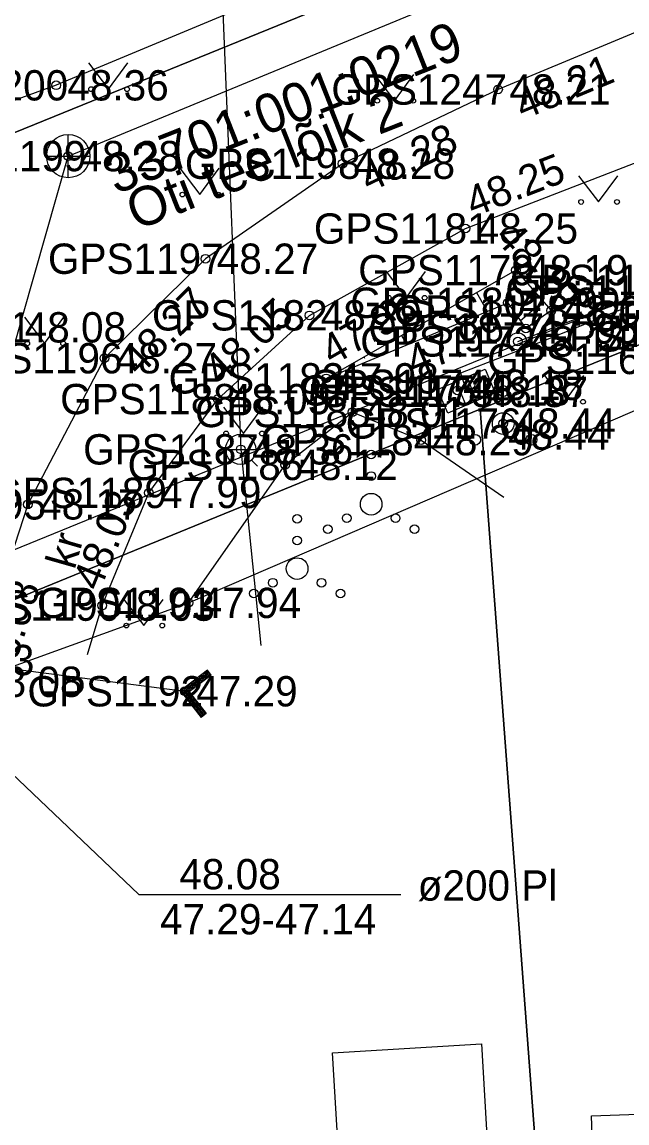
# Model space of a CAD drawing. Extents: x 551623 to 559850, y 6561220 to 6567135.
# Drawn here: x 556870.33 to 556884.3, y 6565252.73 to 6565278.16 of the extents above; entities that cross this region are included whole.
import ezdxf

# ---------------------------------------------------------------- set-up
doc = ezdxf.new("R2010")
doc.units = 0
for name, color, linetype in [('ELRAJATISMP', 7, 'Continuous'), ('HALJASTUS', 7, 'Continuous'), ('Hoone Kõrval- või tootmishoone', 7, 'Continuous'), ('KKAEV', 7, 'Continuous'), ('KORGUS-EH2000', 7, 'Continuous'), ('KPOHULIIN', 7, 'Continuous'), ('KTRASS', 7, 'Continuous'), ('MOOTKORG-EH2000', 7, 'Continuous'), ('MOOTMPUNKT', 7, 'Continuous'), ('MOOTNR', 7, 'Continuous'), ('MOOTPIIR', 7, 'Continuous'), ('MPKAABEL', 7, 'Continuous'), ('MPOHULIIN', 7, 'Continuous'), ('PIIR', 7, 'Continuous'), ('POST', 7, 'Continuous'), ('PUU', 7, 'Continuous'), ('RELJEEF', 7, 'Continuous'), ('TEE', 7, 'Continuous'), ('TRUUP', 7, 'Continuous'), ('VKAEV', 7, 'Continuous'), ('VTRASS', 7, 'Continuous')]:
    doc.layers.add(name, color=color, linetype=linetype)

msp = doc.modelspace()

# ---------------------------------------------------------------- linework, layer by layer
at = {"layer": 'ELRAJATISMP'}
for p, q in [((556880.837, 6565269.407), (556880.604, 6565269.957)), ((556880.587, 6565269.301), (556880.354, 6565269.851))]:
    msp.add_line(p, q, dxfattribs=at)
msp.add_lwpolyline([(556881.262, 6565269.587), (556880.162, 6565269.121), (556879.929, 6565269.671), (556881.029, 6565270.137)], close=True, dxfattribs=at)
at = {"layer": 'HALJASTUS'}
for p, q in [((556871.864, 6565277.211), (556872.327, 6565276.604)), ((556872.327, 6565276.604), (556872.773, 6565277.211)), ((556878.473, 6565276.943), (556878.936, 6565276.336)), ((556878.936, 6565276.336), (556879.382, 6565276.943)), ((556873.971, 6565274.776), (556874.434, 6565274.169)), ((556874.434, 6565274.169), (556874.88, 6565274.776)), ((556883.182, 6565274.606), (556883.645, 6565273.999)), ((556883.645, 6565273.999), (556884.091, 6565274.606)), ((556878.737, 6565272.392), (556879.201, 6565271.786)), ((556879.201, 6565271.786), (556879.646, 6565272.392)), ((556870.387, 6565271.338), (556870.851, 6565270.731)), ((556870.851, 6565270.731), (556871.296, 6565271.338)), ((556882.397, 6565269.99), (556882.86, 6565269.383)), ((556882.86, 6565269.383), (556883.305, 6565269.99)), ((556874.981, 6565269.258), (556875.444, 6565268.651)), ((556875.444, 6565268.651), (556875.89, 6565269.258)), ((556872.677, 6565264.82), (556873.14, 6565264.214)), ((556873.14, 6565264.214), (556873.586, 6565264.82))]:
    msp.add_line(p, q, dxfattribs=at)
msp.add_lwpolyline([(556874.174, 6565264.738), (556876.408, 6565267.925), (556877.964, 6565269.147), (556879.547, 6565268.497), (556881.461, 6565267.18)], dxfattribs=at)
for centre, radius in [((556871.926, 6565276.604), 0.055), ((556872.755, 6565276.604), 0.055), ((556878.535, 6565276.336), 0.055), ((556879.364, 6565276.336), 0.055), ((556874.033, 6565274.169), 0.055), ((556874.862, 6565274.169), 0.055), ((556883.244, 6565273.999), 0.055), ((556884.073, 6565273.999), 0.055), ((556878.8, 6565271.786), 0.055), ((556879.629, 6565271.786), 0.055), ((556870.45, 6565270.731), 0.055), ((556871.279, 6565270.731), 0.055), ((556882.459, 6565269.383), 0.055), ((556883.288, 6565269.383), 0.055), ((556875.043, 6565268.651), 0.055), ((556875.872, 6565268.651), 0.055), ((556878.394, 6565268.168), 0.1), ((556878.394, 6565267.668), 0.1), ((556878.394, 6565267.018), 0.25), ((556876.684, 6565266.68), 0.1), ((556877.829, 6565266.693), 0.1), ((556878.959, 6565266.693), 0.1), ((556877.394, 6565266.443), 0.1), ((556879.394, 6565266.443), 0.1), ((556876.684, 6565266.18), 0.1), ((556876.684, 6565265.53), 0.25), ((556876.119, 6565265.205), 0.1), ((556877.249, 6565265.205), 0.1), ((556875.684, 6565264.955), 0.1), ((556877.684, 6565264.955), 0.1), ((556872.739, 6565264.214), 0.055), ((556873.568, 6565264.214), 0.055)]:
    msp.add_circle(centre, radius, dxfattribs=at)
at = {"layer": 'Hoone Kõrval- või tootmishoone'}
for points in [[(556877.5, 6565254.342), (556880.942, 6565254.55), (556881.405, 6565246.602), (556877.979, 6565246.403)], [(556886.716, 6565253.003), (556886.923, 6565246.896), (556883.693, 6565246.787), (556883.487, 6565252.894)]]:
    msp.add_lwpolyline(points, close=True, dxfattribs=at)
at = {"layer": 'KKAEV'}
for p, q in [((556871.396, 6565274.558), (556871.396, 6565275.558)), ((556870.896, 6565275.058), (556871.896, 6565275.058))]:
    msp.add_line(p, q, dxfattribs=at)
msp.add_circle((556871.396, 6565275.058), 0.5, dxfattribs=at)
at = {"layer": 'KORGUS-EH2000'}
for centre in [(556871.115, 6565276.693), (556881.324, 6565276.596), (556877.73, 6565274.883), (556880.571, 6565273.385), (556881.735, 6565272.423), (556881.552, 6565271.671), (556872.231, 6565270.39), (556877.354, 6565269.925), (556874.848, 6565269.446), (556881.445, 6565268.881), (556874.174, 6565264.738), (556872.181, 6565264.675)]:
    msp.add_circle(centre, 0.1, dxfattribs=at)
at = {"layer": 'KPOHULIIN'}
msp.add_lwpolyline([(556534.631, 6565146.039), (556550.784, 6565137.989), (556573.361, 6565146.85), (556606.789, 6565160.281), (556655.904, 6565180.147), (556702.486, 6565198.719), (556702.486, 6565198.719), (556755.324, 6565220.022), (556800.207, 6565237.954), (556845.124, 6565255.757), (556845.124, 6565255.757), (556885.115, 6565272.075)], dxfattribs=at)
at = {"layer": 'KTRASS'}
msp.add_lwpolyline([(556865.402, 6565254.032), (556871.396, 6565275.058), (556892.504, 6565283.769), (556915.486, 6565293.126), (556926.41, 6565297.925), (556943.376, 6565309.264), (556953.177, 6565321.905), (556974.878, 6565343.903), (556994.604, 6565358.984), (557007.739, 6565364.827)], dxfattribs=at)
at = {"layer": 'MOOTMPUNKT'}
for centre in [(556871.115, 6565276.693), (556881.324, 6565276.596), (556871.396, 6565275.058), (556877.73, 6565274.883), (556880.571, 6565273.385), (556874.568, 6565272.688), (556881.735, 6565272.423), (556881.552, 6565271.671), (556876.969, 6565271.38), (556882.552, 6565271.489), (556881.97, 6565271.075), (556881.781, 6565270.777), (556872.231, 6565270.39), (556877.354, 6565269.925), (556880.69, 6565269.775), (556880.39, 6565269.647), (556880.802, 6565269.611), (556874.848, 6565269.446), (556877.964, 6565269.147), (556881.445, 6565268.881), (556875.38, 6565268.285), (556879.547, 6565268.497), (556876.408, 6565267.925), (556873.257, 6565267.278), (556870.464, 6565267.014), (556874.174, 6565264.738), (556872.181, 6565264.675), (556874.093, 6565262.697)]:
    msp.add_circle(centre, 0.1, dxfattribs=at)
at = {"layer": 'MOOTPIIR'}
for points in [[(556926.19, 6565300.04), (556918.779, 6565296.992), (556900.373, 6565288.625), (556891.588, 6565286.132), (556880.413, 6565280.578), (556871.115, 6565276.693), (556861.98, 6565273.359), (556854.509, 6565270.787), (556847.039, 6565268.611), (556845.54, 6565266.65), (556845.851, 6565260.393), (556817.364, 6565249.633), (556799.911, 6565243.207), (556776.314, 6565234.412), (556752.299, 6565224.302), (556722.286, 6565214.456)], [(556727.607, 6565205.59), (556758.128, 6565217.782), (556779.964, 6565227.068), (556801.48, 6565234.969), (556821.174, 6565243.597), (556846.342, 6565253.997), (556846.858, 6565253.402), (556858.57, 6565258.585), (556869.123, 6565262.917), (556874.174, 6565264.738), (556895.138, 6565273.767), (556898.315, 6565275.289), (556916.854, 6565283.398), (556934.133, 6565290.046)]]:
    msp.add_lwpolyline(points, dxfattribs=at)
at = {"layer": 'MPKAABEL'}
msp.add_lwpolyline([(556915.909, 6565283.886), (556915.275, 6565284.587), (556896.892, 6565277.226), (556891.383, 6565274.937), (556885.292, 6565271.966), (556882.442, 6565270.817), (556880.456, 6565270.048), (556880.596, 6565269.629)], dxfattribs=at)
at = {"layer": 'MPOHULIIN'}
msp.add_lwpolyline([(556571.75, 6565140.835), (556573.361, 6565146.85), (556606.789, 6565160.281), (556655.904, 6565180.147), (556702.486, 6565198.719), (556755.324, 6565220.022), (556755.324, 6565220.022), (556800.207, 6565237.954), (556845.124, 6565255.757), (556885.115, 6565272.075), (556885.115, 6565272.075)], dxfattribs=at)
at = {"layer": 'PIIR'}
for points in [[(556904.84, 6565339.67), (556926.94, 6565298.71), (556856.85, 6565270.19), (556855.29, 6565270.63), (556845.54, 6565266.65), (556845.15, 6565274.33)], [(556880.91, 6565269.21), (556916.13, 6565283.47), (556924.89, 6565200.89), (556886.74, 6565191.59)], [(556846.17, 6565253.94), (556860.15, 6565259.65), (556860.96, 6565261.06), (556880.91, 6565269.21), (556886.74, 6565191.59), (556849.69, 6565182.56), (556847.95, 6565219.09)]]:
    msp.add_lwpolyline(points, close=True, dxfattribs=at)
msp.add_lwpolyline([(556933.08, 6565290.38), (556916.13, 6565283.47), (556880.91, 6565269.21), (556860.96, 6565261.06), (556860.15, 6565259.65), (556846.17, 6565253.94), (556845.54, 6565266.65), (556855.29, 6565270.63), (556856.85, 6565270.19), (556926.94, 6565298.71)], dxfattribs=at)
at = {"layer": 'POST'}
msp.add_lwpolyline([(556881.781, 6565270.777), (556885.115, 6565272.075)], dxfattribs=at)
msp.add_circle((556881.781, 6565270.777), 0.2, dxfattribs=at)
at = {"layer": 'PUU'}
for centre, radius in [((556881.445, 6565269.631), 0.125), ((556881.445, 6565268.881), 0.25), ((556880.795, 6565268.506), 0.125), ((556882.095, 6565268.506), 0.125)]:
    msp.add_circle(centre, radius, dxfattribs=at)
at = {"layer": 'RELJEEF'}
for p, q in [((556880.829, 6565271.906), (556881.076, 6565271.473)), ((556882.365, 6565271.703), (556881.847, 6565271.25)), ((556879.96, 6565271.411), (556880.015, 6565271.314)), ((556879.091, 6565270.916), (556879.215, 6565270.699)), ((556878.223, 6565270.42), (556878.241, 6565270.388))]:
    msp.add_line(p, q, dxfattribs=at)
for points in [[(556877.354, 6565269.925), (556881.735, 6565272.423), (556882.552, 6565271.489), (556881.97, 6565271.075)], [(556877.354, 6565269.925), (556881.552, 6565271.671), (556881.97, 6565271.075)]]:
    msp.add_lwpolyline(points, dxfattribs=at)
at = {"layer": 'TEE'}
for points in [[(556888.473, 6565279.574), (556881.324, 6565276.596), (556877.73, 6565274.883), (556874.568, 6565272.688), (556872.231, 6565270.39), (556870.464, 6565267.014), (556869.123, 6565262.917)], [(556871.842, 6565263.545), (556872.181, 6565264.675), (556873.257, 6565267.278), (556874.848, 6565269.446), (556876.969, 6565271.38), (556880.571, 6565273.385), (556890.341, 6565277.164)]]:
    msp.add_lwpolyline(points, dxfattribs=at)
at = {"layer": 'TRUUP'}
for p, q in [((556867.146, 6565263.601), (556874.093, 6565262.697)), ((556874.61, 6565263.184), (556873.993, 6565262.71)), ((556874.653, 6565263.128), (556874.093, 6565262.697)), ((556874.697, 6565263.072), (556874.193, 6565262.684)), ((556874.61, 6565263.005), (556874.3, 6565262.946)), ((556874.654, 6565263.039), (556874.344, 6565262.979)), ((556874.696, 6565263.072), (556874.388, 6565263.013)), ((556874.679, 6565263.095), (556874.432, 6565263.047)), ((556874.662, 6565263.117), (556874.476, 6565263.081)), ((556874.645, 6565263.139), (556874.52, 6565263.115)), ((556874.628, 6565263.161), (556874.564, 6565263.149)), ((556874.697, 6565263.072), (556874.61, 6565263.184)), ((556874.302, 6565262.768), (556873.994, 6565262.709)), ((556874.346, 6565262.802), (556874.036, 6565262.742)), ((556874.39, 6565262.836), (556874.08, 6565262.776)), ((556874.434, 6565262.869), (556874.124, 6565262.81)), ((556874.478, 6565262.903), (556874.168, 6565262.844)), ((556874.522, 6565262.937), (556874.212, 6565262.878)), ((556874.566, 6565262.971), (556874.256, 6565262.912)), ((556873.993, 6565262.71), (556874.468, 6565262.093)), ((556874.258, 6565262.734), (556874.011, 6565262.687)), ((556874.214, 6565262.7), (556874.028, 6565262.664)), ((556874.202, 6565262.672), (556874.045, 6565262.642)), ((556874.219, 6565262.65), (556874.062, 6565262.62)), ((556874.236, 6565262.628), (556874.079, 6565262.598)), ((556874.093, 6565262.697), (556874.524, 6565262.136)), ((556874.253, 6565262.606), (556874.096, 6565262.576)), ((556874.27, 6565262.583), (556874.113, 6565262.554)), ((556874.287, 6565262.561), (556874.131, 6565262.531)), ((556874.304, 6565262.539), (556874.148, 6565262.509)), ((556874.321, 6565262.517), (556874.165, 6565262.487)), ((556874.338, 6565262.495), (556874.182, 6565262.465)), ((556874.193, 6565262.684), (556874.581, 6565262.18)), ((556874.355, 6565262.473), (556874.199, 6565262.443)), ((556874.372, 6565262.45), (556874.216, 6565262.42)), ((556874.39, 6565262.428), (556874.233, 6565262.398)), ((556874.407, 6565262.406), (556874.25, 6565262.376)), ((556874.424, 6565262.384), (556874.267, 6565262.354)), ((556874.441, 6565262.362), (556874.284, 6565262.332)), ((556874.458, 6565262.339), (556874.301, 6565262.309)), ((556874.475, 6565262.317), (556874.318, 6565262.287)), ((556874.492, 6565262.295), (556874.335, 6565262.265)), ((556874.509, 6565262.273), (556874.352, 6565262.243)), ((556874.526, 6565262.251), (556874.37, 6565262.221)), ((556874.543, 6565262.229), (556874.387, 6565262.199)), ((556874.56, 6565262.206), (556874.404, 6565262.176)), ((556874.577, 6565262.184), (556874.421, 6565262.154)), ((556874.545, 6565262.153), (556874.438, 6565262.132)), ((556874.501, 6565262.119), (556874.455, 6565262.11)), ((556874.581, 6565262.18), (556874.468, 6565262.093))]:
    msp.add_line(p, q, dxfattribs=at)
msp.add_lwpolyline([(556867.146, 6565263.601), (556873.023, 6565258.003), (556879.081, 6565258.003)], dxfattribs=at)
at = {"layer": 'VKAEV'}
for p, q in [((556875.03, 6565268.285), (556875.73, 6565268.285)), ((556875.133, 6565268.037), (556874.993, 6565267.897)), ((556875.628, 6565268.037), (556875.767, 6565267.897))]:
    msp.add_line(p, q, dxfattribs=at)
msp.add_circle((556875.38, 6565268.285), 0.35, dxfattribs=at)
at = {"layer": 'VTRASS'}
msp.add_lwpolyline([(557036.652, 6565383.055), (557029.612, 6565366.205), (557027.956, 6565364.898), (557020.892, 6565360.985), (557004.502, 6565358.325), (556993.402, 6565354.055), (556977.512, 6565341.735), (556958.552, 6565323.805), (556949.092, 6565312.965), (556941.832, 6565305.455), (556936.372, 6565301.775), (556930.872, 6565299.495), (556913.102, 6565292.365), (556898.112, 6565286.745), (556874.962, 6565278.585), (556875.38, 6565268.285), (556875.842, 6565263.753)], dxfattribs=at)

# ---------------------------------------------------------------- texts
at = {"layer": 'KORGUS-EH2000'}
for s, rotation, p in [(' 48.21', 22.6132, (556881.66, 6565275.788)), (' 48.28', 25.4901, (556878.107, 6565274.093)), (' 48.25', 21.1418, (556880.507, 6565273.549)), (' 48.19', 311.1716, (556881.048, 6565273.365)), (' 48.27', 44.5191, (556872.845, 6565269.767)), (' 48.05', 42.358, (556874.73, 6565269.575)), (' 47.98', 29.6965, (556877.267, 6565270.077)), (' 47.99', 22.589, (556879.147, 6565269.873)), (' 48.03', 67.5373, (556872.019, 6565264.742)), (' 48.08', 71.8693, (556869.954, 6565262.644))]:
    msp.add_text(s, height=0.7, rotation=rotation, dxfattribs=at).set_placement(p)
for s, p in [(' 48.36', (556871.115, 6565276.343)), (' 48.44', (556881.296, 6565268.277)), (' 47.94', (556874.174, 6565264.388))]:
    msp.add_text(s, height=0.7, dxfattribs=at).set_placement(p)
at = {"layer": 'MOOTKORG-EH2000'}
for s, p in [(' 48.36', (556871.115, 6565276.343)), (' 48.21', (556881.324, 6565276.246)), (' 48.28', (556871.396, 6565274.708)), (' 48.28', (556877.73, 6565274.532)), (' 48.25', (556880.571, 6565273.035)), (' 48.27', (556874.568, 6565272.338)), (' 48.19', (556881.735, 6565272.073)), (' 47.99', (556881.552, 6565271.321)), (' 48.29', (556876.969, 6565271.03)), (' 48.08', (556882.552, 6565271.139)), (' 48.08', (556870.13, 6565270.753)), (' 47.95', (556881.97, 6565270.725)), (' 48.14', (556881.781, 6565270.428)), (' 48.27', (556872.231, 6565270.04)), (' 47.98', (556877.354, 6565269.575)), (' 48.18', (556880.69, 6565269.425)), (' 48.18', (556880.39, 6565269.297)), (' 48.37', (556880.802, 6565269.261)), (' 48.05', (556874.848, 6565269.096)), (' 48.01', (556877.964, 6565268.797)), (' 48.44', (556881.445, 6565268.531)), (' 48.29', (556879.547, 6565268.147)), (' 48.36', (556875.38, 6565267.935)), (' 48.12', (556876.408, 6565267.575)), (' 47.99', (556873.257, 6565266.928)), (' 48.17', (556870.464, 6565266.664)), (' 47.94', (556874.174, 6565264.388)), (' 48.03', (556872.181, 6565264.325)), (' 47.93', (556868.012, 6565263.069)), (' 48.08', (556869.123, 6565262.566)), (' 47.29', (556874.093, 6565262.347))]:
    msp.add_text(s, height=0.7, dxfattribs=at).set_placement(p)
at = {"layer": 'MOOTNR'}
for s, p in [('GPS1200 ', (556867.335, 6565276.343)), ('GPS1247 ', (556877.474, 6565276.246)), ('GPS1199 ', (556867.756, 6565274.708)), ('GPS1198 ', (556874.091, 6565274.532)), ('GPS1181 ', (556877.071, 6565273.035)), ('GPS1197 ', (556870.928, 6565272.338)), ('GPS1179 ', (556878.095, 6565272.073)), ('GPS1171 ', (556881.597, 6565271.848)), ('GPS1170 ', (556881.493, 6565271.601)), ('GPS1180 ', (556877.912, 6565271.321)), ('GPS1182 ', (556873.33, 6565271.03)), ('GPS1178 ', (556878.912, 6565271.139)), ('GPS1167 ', (556883.461, 6565271.02)), ('GPS1201 ', (556866.49, 6565270.753)), ('GPS1177 ', (556878.33, 6565270.725)), ('GPS1168 ', (556882.239, 6565270.545)), ('GPS1172 ', (556878.141, 6565270.428)), ('GPS1196 ', (556868.591, 6565270.04)), ('GPS1169 ', (556881.074, 6565270.023)), ('GPS1183 ', (556873.714, 6565269.575)), ('GPS1174 ', (556876.981, 6565269.425)), ('GPS1175 ', (556876.75, 6565269.297)), ('GPS1173 ', (556877.162, 6565269.261)), ('GPS1188 ', (556871.209, 6565269.096)), ('GPS1185 ', (556874.324, 6565268.797)), ('GPS1176 ', (556877.806, 6565268.531)), ('GPS1184 ', (556875.837, 6565268.147)), ('GPS1187 ', (556871.74, 6565267.935)), ('GPS1186 ', (556872.768, 6565267.575)), ('GPS1189 ', (556869.617, 6565266.928)), ('GPS1195 ', (556866.824, 6565266.664)), ('GPS1191 ', (556870.674, 6565264.388)), ('GPS1190 ', (556868.541, 6565264.325)), ('GPS1192 ', (556870.453, 6565262.347))]:
    msp.add_text(s, height=0.7, dxfattribs=at).set_placement(p)
at = {"layer": 'PIIR'}
for s, p in [('33701:001:0219', (556872.494, 6565274.167)), ('Oti tee lõik 2', (556872.968, 6565273.333))]:
    msp.add_text(s, height=0.9, rotation=21.5345, dxfattribs=at).set_placement(p)
at = {"layer": 'TEE'}
msp.add_text('kr', height=0.7, rotation=74.0184, dxfattribs=at).set_placement((556871.543, 6565265.488))
at = {"layer": 'TRUUP'}
for s, p in [('48.08', (556873.963, 6565258.123)), ('ø200 Pl', (556879.469, 6565257.862)), ('47.29-47.14', (556873.517, 6565257.081))]:
    msp.add_text(s, height=0.7, dxfattribs=at).set_placement(p)

doc.saveas('drawing.dxf')
